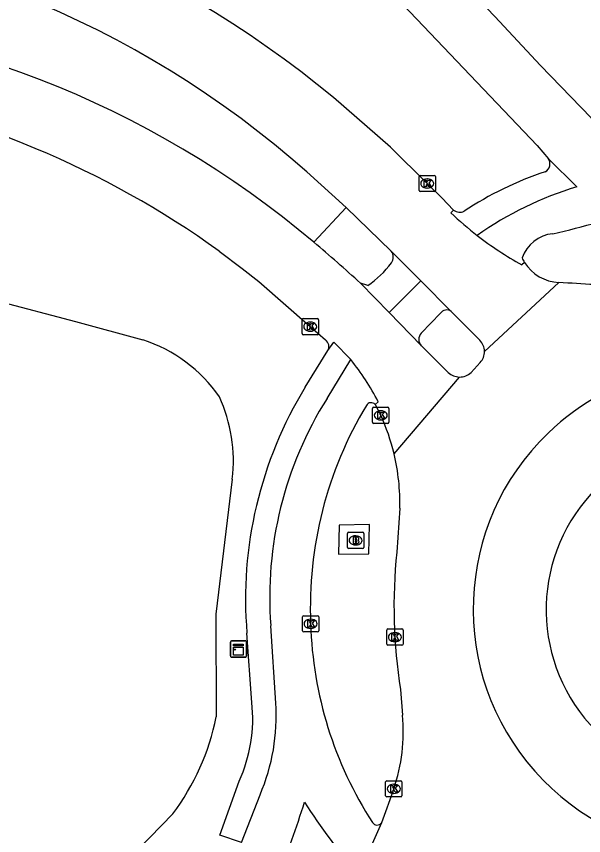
# Model space of a CAD drawing. Extents: x 156141 to 158132, y 385651 to 388399.
# Drawn here: x 156632.6 to 156667.4, y 387006.5 to 387056.7 of the extents above; entities that cross this region are included whole.
import ezdxf

# ---------------------------------------------------------------- set-up
doc = ezdxf.new("R2010")
doc.units = 0
for name, color, linetype in [('IMGEO_Brandkraan', 7, 'Continuous'), ('IMGEO_Fietspad_gesloten', 7, 'Continuous'), ('IMGEO_Groenvoorziening', 7, 'Continuous'), ('IMGEO_Kast', 7, 'Continuous'), ('IMGEO_Kolk', 7, 'Continuous'), ('IMGEO_Rijbaan_lokaal_gesloten', 7, 'Continuous'), ('IMGEO_Verkeerseiland_gesloten', 7, 'Continuous'), ('IMGEO_Verkeerseiland_groen', 7, 'Continuous'), ('IMGEO_Voetpad_gesloten', 7, 'Continuous'), ('IMGEO_Voetpad_open', 7, 'Continuous')]:
    doc.layers.add(name, color=color, linetype=linetype)

msp = doc.modelspace()

# ---------------------------------------------------------------- linework, layer by layer
at = {"layer": 'IMGEO_Brandkraan'}
for p, q in [((156652.957, 387025.073), (156653.809, 387025.073)), ((156652.882, 387024.147), (156652.882, 387024.999)), ((156653.37, 387024.853), (156653.395, 387024.853)), ((156653.883, 387024.999), (156653.883, 387024.147)), ((156653.809, 387024.073), (156652.957, 387024.073)), ((156653.393, 387024.293), (156653.368, 387024.293))]:
    msp.add_line(p, q, dxfattribs=at)
for points in [[(156652.957, 387025.073), (156653.809, 387025.073)], [(156652.882, 387024.147), (156652.882, 387024.999)], [(156653.23, 387024.773), (156653.23, 387024.373), (156653.443, 387024.373)], [(156653.461, 387024.773), (156653.23, 387024.773)], [(156653.409, 387024.692), (156653.355, 387024.692), (156653.355, 387024.616)], [(156653.355, 387024.616), (156653.408, 387024.616)], [(156653.417, 387024.54), (156653.355, 387024.54), (156653.355, 387024.459)], [(156653.883, 387024.999), (156653.883, 387024.147)], [(156653.809, 387024.073), (156652.957, 387024.073)], [(156653.355, 387024.459), (156653.417, 387024.459)]]:
    msp.add_lwpolyline(points, dxfattribs=at)
for centre, radius, start, end in [((156652.959, 387024.997), 0.0765, 91.552, 178.448), ((156652.959, 387024.997), 0.0765, 91.552, 178.448), ((156653.807, 387024.997), 0.0765, 1.552, 88.448), ((156653.807, 387024.997), 0.0765, 1.552, 88.448), ((156653.41, 387024.654), 0.0379, 267.8285, 90.9355), ((156653.418, 387024.499), 0.0404, 269.8759, 90.5077), ((156653.465, 387024.628), 0.145, 59.4692, 91.5367), ((156653.49, 387024.675), 0.0922, 285.5137, 58.1501), ((156653.495, 387024.483), 0.105, 301.3115, 78.989), ((156652.959, 387024.149), 0.0765, 181.552, 268.448), ((156652.959, 387024.149), 0.0765, 181.552, 268.448), ((156653.449, 387024.624), 0.251, 268.6676, 293.5347), ((156653.807, 387024.149), 0.0765, 271.552, 358.448), ((156653.807, 387024.149), 0.0765, 271.552, 358.448)]:
    msp.add_arc(centre, radius, start, end, dxfattribs=at)
for centre, major_axis, ratio, start_param, end_param in [((156653.369, 387024.573), (-0.387, 0.002), 0.722429, 4.712389, 7.853982), ((156653.394, 387024.573), (-0.39, 0.002), 0.717154, 1.570796, 4.712389)]:
    msp.add_ellipse(centre, major_axis=major_axis, ratio=ratio, start_param=start_param, end_param=end_param, dxfattribs=at)
at = {"layer": 'IMGEO_Fietspad_gesloten'}
for points in [[(156635.339, 387082.677), (156648.491, 387070.145), (156657.161, 387061.719), (156661.917, 387056.729), (156664.716, 387053.734), (156667.832, 387050.518), (156669.052, 387049.5)], [(156632.609, 387080.235), (156637.23, 387075.979), (156654.668, 387059.197), (156664.517, 387048.809), (156665.217, 387048.004)], [(156665.217, 387048.004), (156666.96, 387046.283)], [(156657.383, 387040.512), (156655.445, 387038.57)], [(156657.414, 387037.299), (156658.582, 387038.514)], [(156651.629, 387033.289), (156653.084, 387035.668)], [(156648.49, 387014.592), (156648.181, 387019.339)], [(156646.377, 387006.026), (156647.523, 387008.963)]]:
    msp.add_lwpolyline(points, dxfattribs=at)
for centre, radius, start, end in [((156673.13, 387025.918), 21.279, 106.8555, 125.2659), ((156656.03, 387085.985), 43.621, 282.5109, 286.2787), ((156665.726, 387041.147), 2.267, 96.2462, 160.3518), ((156666.116, 387043.121), 2.801, 205.638, 211.9674), ((156658.967, 387038.253), 0.465, 53.8356, 145.9326), ((156657.813, 387036.911), 0.557, 135.8631, 223.6916), ((156671.01, 387021.098), 22.896, 147.828, 184.4051), ((156674.745, 387020.444), 24.141, 149.0493, 182.3559), ((156654.337, 387032.684), 0.344, 42.1047, 149.1102), ((156674.401, 387020.155), 23.786, 181.6933, 212.8537), ((156636.211, 387013.804), 12.304, 336.8316, 3.6731), ((156603.797, 387022.797), 48.597, 337.135, 342.9068), ((156682.274, 387028.839), 37.932, 212.4018, 220.7929), ((156654.705, 387007.444), 0.345, 214.0448, 322.0548)]:
    msp.add_arc(centre, radius, start, end, dxfattribs=at)
at = {"layer": 'IMGEO_Groenvoorziening'}
for points in [[(156625.016, 387040.632), (156626.863, 387040.248), (156631.369, 387039.287), (156636.208, 387038.015), (156640.333, 387036.887)], [(156645.818, 387028.342), (156644.814, 387020.043), (156644.832, 387013.745)], [(156642.164, 387007.779), (156637.947, 387003.428), (156635.247, 387000.982), (156628.039, 386995.664), (156625.4, 386993.867), (156617.286, 386986.974), (156612.136, 386981.615), (156605.346, 386975.738), (156601.235, 386972.918), (156595.267, 386967.331), (156589.128, 386961.896), (156582.611, 386956.127), (156573.932, 386948.917), (156566.855, 386943.032), (156562.908, 386939.438), (156560.207, 386939.439), (156554.538, 386945.809), (156548.555, 386953.619), (156542.644, 386960.844), (156536.4, 386968.352), (156533.608, 386972.166), (156526.591, 386980.435), (156524.337, 386983.087)]]:
    msp.add_lwpolyline(points, dxfattribs=at)
for centre, radius, start, end in [((156637.539, 387028.241), 9.086, 34.451, 72.0945), ((156636.493, 387029.468), 9.393, 353.1135, 24.618), ((156630.492, 387016.578), 14.617, 322.9881, 348.8235)]:
    msp.add_arc(centre, radius, start, end, dxfattribs=at)
at = {"layer": 'IMGEO_Kast'}
for p, q in [((156645.7, 387017.479), (156645.7, 387018.32)), ((156645.7, 387018.32), (156645.7, 387017.479)), ((156645.775, 387018.404), (156646.616, 387018.404)), ((156646.616, 387018.404), (156645.775, 387018.404)), ((156646.7, 387018.329), (156646.7, 387017.488)), ((156646.7, 387017.488), (156646.7, 387018.329)), ((156646.625, 387017.404), (156645.784, 387017.404)), ((156645.784, 387017.404), (156646.625, 387017.404))]:
    msp.add_line(p, q, dxfattribs=at)
for points in [[(156645.895, 387018.194), (156646.495, 387018.194), (156646.495, 387018.109), (156645.895, 387018.109), (156645.895, 387018.194)], [(156645.895, 387018.019), (156646.495, 387018.019), (156646.495, 387017.53), (156645.895, 387017.53), (156645.895, 387018.019)]]:
    msp.add_lwpolyline(points, dxfattribs=at)
msp.add_circle((156645.979, 387017.868), 0.0377, dxfattribs=at)
for centre, start, end in [((156645.778, 387018.326), 92.4484, 184.2845), ((156645.778, 387018.326), 92.4484, 184.2845), ((156646.622, 387018.326), 2.4484, 94.2845), ((156646.622, 387018.326), 2.4484, 94.2845), ((156645.778, 387017.482), 182.4484, 274.2845), ((156645.778, 387017.482), 182.4484, 274.2845), ((156646.622, 387017.482), 272.4484, 4.2845), ((156646.622, 387017.482), 272.4484, 4.2845)]:
    msp.add_arc(centre, 0.0779, start, end, dxfattribs=at)
at = {"layer": 'IMGEO_Kolk'}
for p, q in [((156657.274, 387046.056), (156657.274, 387046.908)), ((156657.349, 387046.982), (156658.201, 387046.982)), ((156657.762, 387046.762), (156657.787, 387046.762)), ((156658.275, 387046.908), (156658.275, 387046.056)), ((156657.785, 387046.202), (156657.76, 387046.202)), ((156658.201, 387045.982), (156657.349, 387045.982)), ((156650.103, 387037.269), (156650.103, 387038.121)), ((156650.178, 387038.195), (156651.03, 387038.195)), ((156651.104, 387038.121), (156651.104, 387037.269)), ((156650.591, 387037.975), (156650.616, 387037.975)), ((156651.03, 387037.195), (156650.178, 387037.195)), ((156650.614, 387037.415), (156650.589, 387037.415)), ((156654.426, 387031.825), (156654.426, 387032.677)), ((156654.501, 387032.751), (156655.353, 387032.751)), ((156655.427, 387032.677), (156655.427, 387031.825)), ((156654.914, 387032.531), (156654.939, 387032.531)), ((156655.353, 387031.751), (156654.501, 387031.751)), ((156654.937, 387031.971), (156654.912, 387031.971)), ((156650.124, 387019.026), (156650.124, 387019.878)), ((156650.199, 387019.952), (156651.051, 387019.952)), ((156650.612, 387019.732), (156650.637, 387019.732)), ((156651.125, 387019.878), (156651.125, 387019.026)), ((156650.635, 387019.172), (156650.61, 387019.172)), ((156655.292, 387018.211), (156655.292, 387019.063)), ((156655.367, 387019.137), (156656.219, 387019.137)), ((156656.293, 387019.063), (156656.293, 387018.211)), ((156651.051, 387018.952), (156650.199, 387018.952)), ((156655.78, 387018.917), (156655.805, 387018.917)), ((156656.219, 387018.137), (156655.367, 387018.137)), ((156655.803, 387018.357), (156655.778, 387018.357)), ((156655.226, 387008.896), (156655.226, 387009.748)), ((156655.301, 387009.822), (156656.153, 387009.822)), ((156655.714, 387009.602), (156655.739, 387009.602)), ((156656.227, 387009.748), (156656.227, 387008.896)), ((156655.737, 387009.042), (156655.712, 387009.042)), ((156656.153, 387008.822), (156655.301, 387008.822))]:
    msp.add_line(p, q, dxfattribs=at)
for points in [[(156657.274, 387046.056), (156657.274, 387046.908)], [(156657.349, 387046.982), (156658.201, 387046.982)], [(156657.595, 387046.682), (156657.718, 387046.682), (156657.718, 387046.531), (156657.848, 387046.682), (156658.012, 387046.682), (156657.866, 387046.531), (156658.019, 387046.282), (156657.867, 387046.282), (156657.782, 387046.446), (156657.718, 387046.379), (156657.718, 387046.282), (156657.595, 387046.282), (156657.595, 387046.682)], [(156658.275, 387046.908), (156658.275, 387046.056)], [(156658.201, 387045.982), (156657.349, 387045.982)], [(156650.103, 387037.269), (156650.103, 387038.121)], [(156650.178, 387038.195), (156651.03, 387038.195)], [(156651.104, 387038.121), (156651.104, 387037.269)], [(156650.424, 387037.895), (156650.547, 387037.895), (156650.547, 387037.744), (156650.677, 387037.895), (156650.841, 387037.895), (156650.695, 387037.744), (156650.848, 387037.495), (156650.696, 387037.495), (156650.611, 387037.659), (156650.547, 387037.592), (156650.547, 387037.495), (156650.424, 387037.495), (156650.424, 387037.895)], [(156651.03, 387037.195), (156650.178, 387037.195)], [(156654.426, 387031.825), (156654.426, 387032.677)], [(156654.501, 387032.751), (156655.353, 387032.751)], [(156655.427, 387032.677), (156655.427, 387031.825)], [(156654.747, 387032.451), (156654.87, 387032.451), (156654.87, 387032.3), (156655, 387032.451), (156655.164, 387032.451), (156655.018, 387032.3), (156655.171, 387032.051), (156655.019, 387032.051), (156654.934, 387032.215), (156654.87, 387032.148), (156654.87, 387032.051), (156654.747, 387032.051), (156654.747, 387032.451)], [(156655.353, 387031.751), (156654.501, 387031.751)], [(156650.124, 387019.026), (156650.124, 387019.878)], [(156650.199, 387019.952), (156651.051, 387019.952)], [(156650.445, 387019.652), (156650.568, 387019.652), (156650.568, 387019.501), (156650.698, 387019.652), (156650.862, 387019.652), (156650.716, 387019.501), (156650.869, 387019.252), (156650.717, 387019.252), (156650.632, 387019.416), (156650.568, 387019.349), (156650.568, 387019.252), (156650.445, 387019.252), (156650.445, 387019.652)], [(156651.125, 387019.878), (156651.125, 387019.026)], [(156655.292, 387018.211), (156655.292, 387019.063)], [(156655.367, 387019.137), (156656.219, 387019.137)], [(156656.293, 387019.063), (156656.293, 387018.211)], [(156651.051, 387018.952), (156650.199, 387018.952)], [(156655.613, 387018.837), (156655.736, 387018.837), (156655.736, 387018.686), (156655.866, 387018.837), (156656.03, 387018.837), (156655.884, 387018.686), (156656.037, 387018.437), (156655.885, 387018.437), (156655.8, 387018.601), (156655.736, 387018.534), (156655.736, 387018.437), (156655.613, 387018.437), (156655.613, 387018.837)], [(156656.219, 387018.137), (156655.367, 387018.137)], [(156655.226, 387008.896), (156655.226, 387009.748)], [(156655.301, 387009.822), (156656.153, 387009.822)], [(156655.547, 387009.522), (156655.67, 387009.522), (156655.67, 387009.371), (156655.8, 387009.522), (156655.964, 387009.522), (156655.818, 387009.371), (156655.971, 387009.122), (156655.819, 387009.122), (156655.734, 387009.286), (156655.67, 387009.219), (156655.67, 387009.122), (156655.547, 387009.122), (156655.547, 387009.522)], [(156656.227, 387009.748), (156656.227, 387008.896)], [(156656.153, 387008.822), (156655.301, 387008.822)]]:
    msp.add_lwpolyline(points, dxfattribs=at)
for centre, start, end in [((156657.351, 387046.906), 91.552, 178.448), ((156657.351, 387046.906), 91.552, 178.448), ((156658.199, 387046.906), 1.552, 88.448), ((156658.199, 387046.906), 1.552, 88.448), ((156657.351, 387046.058), 181.552, 268.448), ((156657.351, 387046.058), 181.552, 268.448), ((156658.199, 387046.058), 271.552, 358.448), ((156658.199, 387046.058), 271.552, 358.448), ((156650.18, 387038.119), 91.552, 178.448), ((156650.18, 387038.119), 91.552, 178.448), ((156651.028, 387038.119), 1.552, 88.448), ((156651.028, 387038.119), 1.552, 88.448), ((156650.18, 387037.271), 181.552, 268.448), ((156650.18, 387037.271), 181.552, 268.448), ((156651.028, 387037.271), 271.552, 358.448), ((156651.028, 387037.271), 271.552, 358.448), ((156654.503, 387032.675), 91.552, 178.448), ((156654.503, 387032.675), 91.552, 178.448), ((156655.351, 387032.675), 1.552, 88.448), ((156655.351, 387032.675), 1.552, 88.448), ((156654.503, 387031.827), 181.552, 268.448), ((156654.503, 387031.827), 181.552, 268.448), ((156655.351, 387031.827), 271.552, 358.448), ((156655.351, 387031.827), 271.552, 358.448), ((156650.201, 387019.876), 91.552, 178.448), ((156650.201, 387019.876), 91.552, 178.448), ((156651.049, 387019.876), 1.552, 88.448), ((156651.049, 387019.876), 1.552, 88.448), ((156650.201, 387019.028), 181.552, 268.448), ((156650.201, 387019.028), 181.552, 268.448), ((156651.049, 387019.028), 271.552, 358.448), ((156651.049, 387019.028), 271.552, 358.448), ((156655.369, 387019.061), 91.552, 178.448), ((156655.369, 387019.061), 91.552, 178.448), ((156656.217, 387019.061), 1.552, 88.448), ((156656.217, 387019.061), 1.552, 88.448), ((156655.369, 387018.213), 181.552, 268.448), ((156655.369, 387018.213), 181.552, 268.448), ((156656.217, 387018.213), 271.552, 358.448), ((156656.217, 387018.213), 271.552, 358.448), ((156655.303, 387009.746), 91.552, 178.448), ((156655.303, 387009.746), 91.552, 178.448), ((156656.151, 387009.746), 1.552, 88.448), ((156656.151, 387009.746), 1.552, 88.448), ((156655.303, 387008.898), 181.552, 268.448), ((156655.303, 387008.898), 181.552, 268.448), ((156656.151, 387008.898), 271.552, 358.448), ((156656.151, 387008.898), 271.552, 358.448)]:
    msp.add_arc(centre, 0.0765, start, end, dxfattribs=at)
for centre, major_axis, ratio, start_param, end_param in [((156657.761, 387046.482), (-0.387, 0.002), 0.722429, 4.712389, 7.853982), ((156657.786, 387046.482), (-0.39, 0.002), 0.717154, 1.570796, 4.712389), ((156650.59, 387037.695), (-0.387, 0.002), 0.722429, 4.712389, 7.853982), ((156650.615, 387037.695), (-0.39, 0.002), 0.717154, 1.570796, 4.712389), ((156654.913, 387032.251), (-0.387, 0.002), 0.722429, 4.712389, 7.853982), ((156654.938, 387032.251), (-0.39, 0.002), 0.717154, 1.570796, 4.712389), ((156650.611, 387019.452), (-0.387, 0.002), 0.722429, 4.712389, 7.853982), ((156650.636, 387019.452), (-0.39, 0.002), 0.717154, 1.570796, 4.712389), ((156655.779, 387018.637), (-0.387, 0.002), 0.722429, 4.712389, 7.853982), ((156655.804, 387018.637), (-0.39, 0.002), 0.717154, 1.570796, 4.712389), ((156655.713, 387009.322), (-0.387, 0.002), 0.722429, 4.712389, 7.853982), ((156655.738, 387009.322), (-0.39, 0.002), 0.717154, 1.570796, 4.712389)]:
    msp.add_ellipse(centre, major_axis=major_axis, ratio=ratio, start_param=start_param, end_param=end_param, dxfattribs=at)
at = {"layer": 'IMGEO_Rijbaan_lokaal_gesloten'}
for points in [[(156659.397, 387044.85), (156658.664, 387045.596), (156657.775, 387046.482), (156655.519, 387048.72), (156652.026, 387051.764)], [(156650.395, 387047.189), (156652.798, 387045.012)], [(156652.798, 387045.012), (156655.563, 387042.326)], [(156659.227, 387044.679), (156659.397, 387044.85)], [(156645.007, 387042.328), (156646.431, 387041.272), (156647.455, 387040.461), (156650.604, 387037.695), (156651.527, 387036.882)], [(156655.563, 387042.326), (156657.383, 387040.512)], [(156663.74, 387041.638), (156663.574, 387041.493)], [(156655.445, 387038.57), (156653.678, 387040.364)], [(156657.383, 387040.512), (156659.242, 387038.629)], [(156661.292, 387036.177), (156665.853, 387040.405)], [(156659.242, 387038.629), (156659.347, 387038.523), (156661.007, 387036.855)], [(156657.411, 387036.527), (156655.445, 387038.57)], [(156651.682, 387036.224), (156652.05, 387036.749), (156653.084, 387035.668)], [(156659.064, 387034.881), (156657.411, 387036.527)], [(156661.026, 387035.494), (156660.473, 387034.874)], [(156655.743, 387029.884), (156659.75, 387034.603)], [(156654.77, 387033.088), (156654.592, 387032.914)], [(156654.592, 387032.914), (156654.927, 387032.251)], [(156656.094, 387026.555), (156655.905, 387023.848)], [(156656.143, 387015.418), (156656.26, 387013.842)], [(156655.727, 387009.322), (156654.977, 387007.232)], [(156654.977, 387007.232), (156653.557, 387004.057)]]:
    msp.add_lwpolyline(points, dxfattribs=at)
for centre, radius, start, end in [((156610.048, 387000.891), 65.956, 50.47183, 85.7732), ((156610.591, 387002.29), 60.002, 48.44202, 87.94939), ((156612.549, 386997.625), 59.263, 49.7751, 87.79872), ((156612.075, 386996.716), 56.258, 54.1701, 80.538), ((156674.127, 387060.414), 21.671, 226.5609, 232.1957), ((156673.989, 387060.269), 21.471, 232.2496, 240.9826), ((156594.052, 386975.327), 88.233, 47.48564, 49.95543), ((156665.976, 387043.042), 2.64, 212.132, 267.3383), ((156563.123, 385315.335), 1728.126, 86.448342, 86.592002), ((156651.257, 387036.471), 0.491, 329.793, 56.7171), ((156660.319, 387036.167), 0.973, 0.5972, 45.0021), ((156660.308, 387036.167), 0.985, 316.8667, 0.5756), ((156641.37, 387026.172), 15.079, 27.2986, 39.0297), ((156675.574, 387020.338), 15, 309.267, 133.8223), ((156659.772, 387035.642), 1.039, 227.0716, 268.8081), ((156659.773, 387035.642), 1.039, 268.737, 312.3577), ((156643.067, 387026.838), 13.037, 13.5109, 24.5314), ((156675.597, 387020.358), 15.001, 133.9393, 309.15), ((156643.206, 387026.879), 12.892, 358.5594, 13.4784), ((156688.316, 387020.545), 32.579, 174.1805, 189.0538), ((156645.355, 387012.836), 10.951, 341.2809, 5.2686)]:
    msp.add_arc(centre, radius, start, end, dxfattribs=at)
at = {"layer": 'IMGEO_Verkeerseiland_gesloten'}
msp.add_lwpolyline([(156652.798, 387045.012), (156650.82, 387042.873)], dxfattribs=at)
at = {"layer": 'IMGEO_Verkeerseiland_groen'}
msp.add_arc((156675.604, 387020.316), 10.535, 134.8161, 309.0931, dxfattribs=at)
at = {"layer": 'IMGEO_Voetpad_gesloten'}
for points in [[(156654.133, 387040.225), (156653.678, 387040.364)], [(156652.368, 387025.514), (156652.334, 387023.721), (156654.195, 387023.755), (156654.241, 387025.548), (156652.368, 387025.514)]]:
    msp.add_lwpolyline(points, dxfattribs=at)
for centre, radius, start, end in [((156655.097, 387041.953), 0.597, 324.4741, 38.7082), ((156651.019, 387044.946), 5.655, 303.4067, 323.8009)]:
    msp.add_arc(centre, radius, start, end, dxfattribs=at)
at = {"layer": 'IMGEO_Voetpad_open'}
for points in [[(156650.299, 387033.984), (156651.682, 387036.224)], [(156647.017, 387014.62), (156646.719, 387018.87)], [(156646.377, 387006.026), (156645.046, 387006.482), (156646.239, 387009.801)]]:
    msp.add_lwpolyline(points, dxfattribs=at)
for centre, radius, start, end in [((156664.738, 387047.701), 0.567, 298.4363, 32.3161), ((156671.936, 387026.636), 21.703, 108.6167, 123.2528), ((156659.768, 387045.324), 0.602, 231.9458, 296.4377), ((156671.516, 387020.977), 24.886, 148.4906, 184.8577), ((156637.899, 387013.62), 9.173, 335.3983, 6.2598)]:
    msp.add_arc(centre, radius, start, end, dxfattribs=at)

doc.saveas('drawing.dxf')
